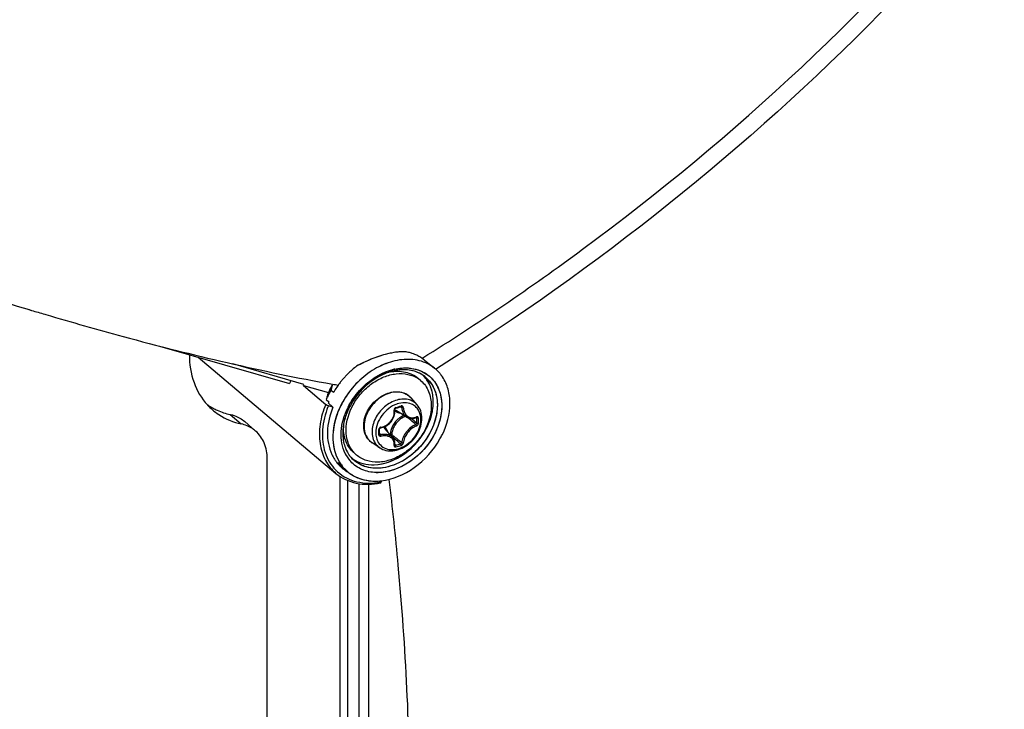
# Model space of a CAD drawing. Header units: millimetres. Extents: x 0 to 420, y 0 to 297.
# Tile 350 of 502: x 340 to 349, y 179 to 185. Entities that reach past the tile are written whole.
import ezdxf

# ---------------------------------------------------------------- set-up
doc = ezdxf.new("R2010")
doc.units = ezdxf.units.MM
doc.header["$LTSCALE"] = 23.1
doc.layers.get('0').update_dxf_attribs({"linetype": 'CONTINUOUS'})

msp = doc.modelspace()

# ---------------------------------------------------------------- linework, layer by layer
at = {"color": 7, "linetype": 'CONTINUOUS'}
for p, q in [((339.9403, 182.3719), (339.9643, 182.3647)), ((339.9406, 182.3717), (339.9647, 182.3644)), ((340.0841, 182.3288), (340.0941, 182.3259)), ((341.135, 182.0373), (342.3255, 181.6936)), ((341.488, 181.9354), (342.7496, 180.8716)), ((343.5365, 181.9249), (343.5444, 181.9298)), ((343.5366, 181.9248), (343.5444, 181.9297)), ((343.5563, 181.9107), (343.6515, 181.8346)), ((342.4563, 181.6866), (341.8066, 181.8742)), ((343.6699, 181.829), (343.663, 181.8247)), ((343.6699, 181.829), (343.663, 181.8247)), ((343.1084, 181.7511), (343.1093, 181.7517)), ((343.1088, 181.7499), (343.1098, 181.7505)), ((343.5268, 181.72), (343.5018, 181.7417)), ((343.7248, 181.7545), (343.7231, 181.7571)), ((342.4525, 181.6777), (342.4563, 181.6866)), ((342.4525, 181.6777), (342.6804, 181.6119)), ((342.4525, 181.6777), (342.6553, 181.5037)), ((342.7145, 181.6774), (342.7111, 181.6635)), ((342.7153, 181.6794), (342.7145, 181.6774)), ((342.7702, 181.6798), (342.7695, 181.6788)), ((342.7706, 181.6796), (342.7698, 181.6786)), ((342.661, 181.5476), (342.6846, 181.5266)), ((342.6712, 181.5899), (342.6715, 181.5909)), ((342.6712, 181.5899), (342.6716, 181.5908)), ((342.6712, 181.5899), (342.6716, 181.5908)), ((342.6712, 181.5899), (342.6716, 181.5908)), ((342.7043, 181.6351), (342.7279, 181.6141)), ((342.7285, 181.6151), (342.7279, 181.6141)), ((342.7285, 181.6151), (342.7279, 181.6141)), ((342.9638, 181.6285), (342.9671, 181.6322)), ((343.4917, 181.5001), (343.4364, 181.5626)), ((342.6852, 181.5177), (342.6779, 181.5172)), ((342.7208, 181.479), (342.6779, 181.5172)), ((342.7208, 181.479), (342.6802, 181.4907)), ((342.6852, 181.5177), (342.6812, 181.5174)), ((343.2878, 181.4562), (343.2879, 181.4576)), ((343.2879, 181.4576), (343.2881, 181.4592)), ((343.2881, 181.4592), (343.2886, 181.4607)), ((343.2886, 181.4607), (343.2892, 181.4622)), ((343.2892, 181.4622), (343.2901, 181.4637)), ((343.2901, 181.4637), (343.2911, 181.465)), ((343.2911, 181.465), (343.2922, 181.4662)), ((343.2922, 181.4662), (343.2935, 181.4672)), ((343.2935, 181.4672), (343.2948, 181.468)), ((343.2948, 181.468), (343.2961, 181.4686)), ((343.2961, 181.4686), (343.2966, 181.4688)), ((343.2966, 181.4688), (343.3115, 181.4729)), ((343.3083, 181.507), (343.308, 181.5069)), ((343.3083, 181.507), (343.308, 181.5069)), ((343.3115, 181.4729), (343.3203, 181.4754)), ((343.3203, 181.4754), (343.3292, 181.478)), ((343.3292, 181.478), (343.344, 181.4824)), ((343.3408, 181.4815), (343.352, 181.4755)), ((343.3429, 181.4804), (343.3458, 181.4788)), ((343.344, 181.4824), (343.3446, 181.4826)), ((343.3446, 181.4826), (343.3456, 181.4827)), ((343.3456, 181.4827), (343.3465, 181.4827)), ((343.3465, 181.4827), (343.3473, 181.4824)), ((343.3473, 181.4824), (343.3476, 181.4823)), ((341.7828, 181.4108), (341.8828, 181.3241)), ((343.2643, 181.3588), (343.2711, 181.3702)), ((343.2711, 181.3702), (343.2768, 181.3822)), ((343.2768, 181.3822), (343.2815, 181.3945)), ((343.2815, 181.3945), (343.285, 181.4071)), ((343.285, 181.4071), (343.2874, 181.4199)), ((343.2874, 181.4199), (343.2887, 181.4328)), ((343.2887, 181.4457), (343.2878, 181.4562)), ((343.2887, 181.4328), (343.2887, 181.4457)), ((343.3978, 181.3863), (343.3049, 181.4439)), ((343.3977, 181.3864), (343.4014, 181.3842)), ((343.4014, 181.3842), (343.4098, 181.3801)), ((343.4098, 181.3801), (343.4187, 181.3771)), ((343.4187, 181.3771), (343.4279, 181.375)), ((343.4279, 181.375), (343.4374, 181.3739)), ((343.4374, 181.3739), (343.4472, 181.3739)), ((343.4381, 181.3739), (343.4405, 181.372)), ((343.4472, 181.3739), (343.4571, 181.375)), ((343.4571, 181.375), (343.4671, 181.3771)), ((343.4671, 181.3771), (343.4771, 181.3802)), ((343.4771, 181.3802), (343.4845, 181.3832)), ((343.4816, 181.3821), (343.4887, 181.3784)), ((343.4854, 181.3839), (343.4845, 181.3832)), ((343.4845, 181.3832), (343.4858, 181.3837)), ((343.4858, 181.3837), (343.4864, 181.3837)), ((341.9146, 181.3459), (342.0146, 181.2593)), ((343.1483, 181.2779), (343.1484, 181.2787)), ((343.1484, 181.2592), (343.1483, 181.2779)), ((343.1484, 181.2787), (343.1486, 181.28)), ((343.1486, 181.28), (343.1491, 181.2814)), ((343.1491, 181.2814), (343.1498, 181.2828)), ((343.1498, 181.2828), (343.1507, 181.2841)), ((343.1507, 181.2841), (343.1518, 181.2854)), ((343.1518, 181.2854), (343.153, 181.2865)), ((343.153, 181.2865), (343.1544, 181.2874)), ((343.1544, 181.2874), (343.1558, 181.2882)), ((343.1558, 181.2882), (343.1572, 181.2888)), ((343.1572, 181.2888), (343.1587, 181.2892)), ((343.1587, 181.2892), (343.1591, 181.2893)), ((343.1591, 181.2893), (343.1688, 181.2912)), ((343.1688, 181.2912), (343.1815, 181.2947)), ((343.1815, 181.2947), (343.1938, 181.2993)), ((343.1938, 181.2993), (343.2058, 181.305)), ((343.27, 181.1975), (343.2, 181.2808)), ((343.2058, 181.305), (343.2173, 181.3118)), ((343.2173, 181.3118), (343.2282, 181.3195)), ((343.2282, 181.3195), (343.2385, 181.3282)), ((343.2385, 181.3282), (343.2479, 181.3376)), ((343.2479, 181.3376), (343.2566, 181.3479)), ((343.2566, 181.3479), (343.2643, 181.3588)), ((343.1483, 181.2306), (343.1485, 181.2541)), ((343.1483, 181.2302), (343.1483, 181.2306)), ((343.1484, 181.2294), (343.1483, 181.2302)), ((343.1485, 181.2541), (343.1484, 181.2592)), ((343.1484, 181.2375), (343.1577, 181.2251)), ((343.1487, 181.2287), (343.1484, 181.2294)), ((343.149, 181.2282), (343.1487, 181.2287)), ((343.2469, 181.2302), (343.2433, 181.2292)), ((343.2566, 181.2134), (343.29, 181.1851)), ((343.2747, 181.1912), (343.27, 181.1974)), ((343.2794, 181.1834), (343.2747, 181.1912)), ((343.1503, 181.1059), (343.0806, 181.1517)), ((343.2832, 181.175), (343.2794, 181.1834)), ((343.2861, 181.1661), (343.2832, 181.175)), ((343.2879, 181.1568), (343.2861, 181.1661)), ((343.2878, 181.1296), (343.2879, 181.1301)), ((343.2878, 181.1292), (343.2878, 181.1296)), ((343.2878, 181.1293), (343.2887, 181.1284)), ((343.2878, 181.1292), (343.2878, 181.1292)), ((343.2878, 181.1292), (343.2879, 181.1291)), ((343.2879, 181.1291), (343.2878, 181.1292)), ((343.2888, 181.1472), (343.2879, 181.1568)), ((343.2879, 181.1301), (343.2886, 181.1373)), ((343.2885, 181.1363), (343.2945, 181.1281)), ((343.2885, 181.1363), (343.2912, 181.1326)), ((343.2886, 181.1373), (343.2888, 181.1472)), ((343.2887, 181.1284), (343.2896, 181.1279)), ((342.9376, 181.0397), (342.9126, 181.0614)), ((342.1203, 176.2109), (342.1203, 181.0064)), ((342.7671, 180.9702), (342.8421, 180.8999)), ((342.7849, 180.8454), (342.7849, 177.8799)), ((342.8585, 178.3175), (342.8585, 180.8061)), ((342.9615, 178.2318), (342.9615, 180.7775)), ((343.0464, 180.7714), (343.0464, 178.2563)), ((343.1614, 180.8037), (343.1629, 180.804)), ((343.1614, 180.8036), (343.1628, 180.8037)), ((343.1615, 180.8036), (343.1628, 180.8037)), ((343.1616, 180.8039), (343.1629, 180.8041)), ((343.1629, 180.8041), (343.1629, 180.7941))]:
    msp.add_line(p, q, dxfattribs=at)
for centre, radius, start, end in [((349.8432, 215.2711), 34.3574, 253.29033, 253.49816), ((343.3198, 181.5902), 0.4005, 73.65406, 79.71494), ((343.324, 181.605), 0.3851, 71.23843, 73.62864), ((343.3275, 181.6152), 0.3743, 67.34363, 71.24492), ((343.3313, 181.6245), 0.3643, 64.2958, 67.33588), ((343.3341, 181.6303), 0.3578, 60.83662, 64.29563), ((343.3369, 181.6353), 0.3521, 57.33752, 60.83495), ((343.3392, 181.6389), 0.3478, 54.20076, 57.3352), ((343.3395, 181.6395), 0.3472, 51.37396, 57.33593), ((343.3402, 181.6403), 0.3461, 51.36713, 54.19768), ((343.4262, 181.2132), 0.8048, 131.05872, 132.32465), ((343.4167, 181.2244), 0.7901, 127.21991, 131.06862), ((343.6028, 180.6378), 1.3853, 115.76395, 118.64587), ((343.3955, 181.342), 0.4964, 102.35584, 103.39317), ((343.4345, 181.5629), 0.3477, 48.36175, 51.38144), ((343.4348, 181.5632), 0.3473, 48.3642, 51.39097), ((343.4329, 181.5613), 0.35, 41.21875, 48.34638), ((343.433, 181.5614), 0.3498, 41.21829, 48.34923), ((343.4354, 181.2039), 0.8179, 138.61797, 140.23014), ((343.4347, 181.2045), 0.817, 136.35992, 138.61857), ((343.432, 181.2071), 0.8132, 134.84869, 136.35979), ((343.4296, 181.2096), 0.8098, 132.32515, 134.84893), ((343.4564, 181.1987), 0.6529, 122.20852, 124.48306), ((343.3217, 181.3996), 0.4079, 100.97144, 101.3471), ((343.3604, 181.5278), 0.2542, 49.1138, 56.51182), ((343.3487, 181.5651), 0.2837, 42.65384, 45.69266), ((343.3491, 181.5655), 0.2832, 42.60211, 45.58475), ((343.3478, 181.5643), 0.2849, 42.00251, 42.65523), ((343.3482, 181.5647), 0.2844, 41.99938, 42.60345), ((343.3453, 181.5622), 0.2882, 34.71844, 41.98672), ((343.3826, 181.5329), 0.2877, 34.74605, 51.27615), ((343.4299, 181.5586), 0.354, 39.52411, 41.22544), ((343.43, 181.5587), 0.3538, 39.52175, 41.22413), ((343.4265, 181.5559), 0.3583, 34.72676, 39.51368), ((343.4268, 181.5561), 0.358, 34.72156, 39.51728), ((343.4233, 181.5536), 0.3623, 34.16445, 34.73339), ((343.4239, 181.554), 0.3616, 34.16025, 34.72678), ((343.4225, 181.5531), 0.3632, 33.67121, 34.16448), ((343.0884, 181.4576), 0.7986, 160.68571, 162.80725), ((343.2442, 181.3626), 0.6165, 149.08064, 157.71362), ((343.2407, 181.3624), 0.6133, 150.74934, 156.83355), ((343.2466, 181.3594), 0.6199, 149.14201, 156.08799), ((355.3113, 178.6296), 12.9603, 166.462, 166.59096), ((343.2585, 181.3528), 0.6335, 149.17312, 150.77515), ((345.5191, 197.5319), 16.0889, 259.97047, 260.16445), ((343.412, 181.2197), 0.7897, 147.89268, 149.9534), ((343.4119, 181.2198), 0.7895, 147.89266, 149.95336), ((343.4225, 181.2132), 0.802, 146.16334, 147.89429), ((343.4224, 181.2132), 0.8019, 146.16314, 147.89427), ((343.4285, 181.2092), 0.8092, 144.52481, 146.16403), ((343.4308, 181.2075), 0.8121, 144.0632, 144.43583), ((343.4308, 181.2076), 0.812, 144.06333, 144.43584), ((343.4316, 181.2069), 0.8131, 142.38471, 144.06306), ((343.4316, 181.207), 0.813, 142.38463, 144.06321), ((343.4336, 181.2054), 0.8156, 140.22943, 142.38374), ((343.5291, 181.1228), 0.8235, 138.07399, 138.89063), ((353.8736, 178.876), 11.5265, 166.38196, 166.59805), ((343.3451, 181.2629), 0.741, 154.90576, 157.4038), ((343.224, 181.3714), 0.5945, 157.76332, 158.33907), ((343.2216, 181.3709), 0.5924, 156.12264, 158.20873), ((343.2193, 181.3719), 0.5899, 156.86327, 158.21106), ((343.3696, 181.2512), 0.7681, 150.0152, 154.89265), ((343.4807, 181.1637), 0.6952, 138.04167, 152.84659), ((343.4937, 181.1533), 0.7118, 137.71544, 137.90983), ((343.3211, 181.4605), 0.1539, 50.53518, 52.38989), ((343.3213, 181.4607), 0.1537, 47.20358, 50.53486), ((343.3207, 181.4602), 0.1545, 41.53019, 47.1948), ((341.9888, 181.8803), 0.5643, 222.52641, 229.10461), ((341.8942, 181.9753), 0.5743, 236.0144, 242.11942), ((343.3547, 181.2477), 0.7258, 157.40111, 158.29077), ((343.4442, 181.1833), 0.6538, 153.26306, 156.15192), ((343.4369, 181.187), 0.6456, 154.36217, 155.86036), ((343.4398, 181.1856), 0.6488, 153.67762, 154.36295), ((343.4427, 181.1842), 0.652, 153.18809, 153.67746), ((343.4461, 181.1825), 0.6558, 152.91998, 153.18831), ((343.4243, 181.1988), 0.6182, 153.67667, 155.36641), ((343.4282, 181.1967), 0.6227, 153.68606, 155.34026), ((343.4413, 181.1903), 0.6372, 151.52143, 153.68459), ((343.4347, 181.1936), 0.6299, 151.50629, 153.67176), ((343.3522, 181.5202), 0.0898, 224.14979, 225.13489), ((342.7666, 183.4083), 2.0045, 285.39308, 286.80749), ((343.3874, 181.277), 0.2433, 109.04209, 109.22932), ((343.3525, 181.5205), 0.0901, 225.16768, 238.19258), ((343.4534, 181.2185), 0.202, 114.0645, 126.40526), ((335.3008, 171.8122), 12.5417, 49.56104, 49.72441), ((335.4574, 171.8756), 12.4061, 49.65654, 49.94798), ((343.443, 181.4866), 0.1071, 290.31697, 292.26307), ((343.4418, 181.4896), 0.1103, 292.2624, 294.07545), ((342.0234, 181.3546), 1.4654, 0.00233, 0.92882), ((342.0251, 181.3537), 1.4783, 0.0024, 0.92888), ((343.2987, 181.2345), 0.4872, 171.28872, 173.5664), ((343.2893, 181.2355), 0.4778, 172.64471, 173.57082), ((343.3001, 181.2341), 0.4887, 170.9637, 172.64109), ((343.2152, 181.2889), 0.3977, 177.18713, 179.98865), ((343.2257, 181.2885), 0.4082, 176.8493, 177.1979), ((343.1645, 181.2735), 0.0216, 99.06376, 106.76369), ((343.1309, 181.2229), 0.0902, 40.02572, 53.88647), ((343.4671, 181.2006), 0.2113, 135.09832, 148.10442), ((336.0359, 172.6736), 11.4092, 49.26308, 49.56466), ((342.072, 181.3546), 1.4168, 359.05537, 0.00295), ((342.0742, 181.3537), 1.4292, 359.05547, 0.00301), ((343.2253, 181.2255), 0.6004, 178.5059, 179.04267), ((341.0011, 181.2493), 2.1407, 0.00233, 0.64253), ((341.0811, 181.2493), 2.0607, 359.34524, 0.00194), ((343.1456, 181.2306), 0.00271, 351.60329, 359.32144), ((343.1157, 181.2225), 0.1114, 16.50857, 23.3442), ((350.9128, 190.3144), 11.8794, 229.89404, 230.16205), ((349.9644, 189.1772), 10.3986, 230.16047, 230.51372), ((343.0234, 181.5697), 0.7785, 330.51232, 333.67169), ((343.024, 181.5694), 0.7778, 330.51032, 333.66853), ((343.0373, 181.5627), 0.7629, 333.67772, 333.98992), ((343.0359, 181.5634), 0.7645, 333.67993, 333.98757), ((343.0382, 181.5623), 0.762, 333.98758, 334.25893), ((350.4029, 189.6067), 11.0235, 229.81565, 230.16603), ((342.9197, 182.5152), 1.4368, 285.12112, 287.07727), ((342.9203, 182.5133), 1.4495, 285.13021, 287.08635), ((343.0633, 181.2083), 0.3872, 204.81066, 209.69223), ((343.051, 181.2013), 0.3731, 209.69553, 214.69937), ((343.1155, 181.1908), 0.3128, 210.79009, 214.71405), ((343.1134, 181.1897), 0.3104, 211.08808, 222.74439), ((343.1092, 181.1866), 0.3052, 214.72363, 222.49614), ((343.1031, 181.2057), 0.286, 212.43965, 214.72904), ((343.0982, 181.2023), 0.28, 212.39215, 214.72205), ((343.0992, 181.203), 0.2813, 214.72695, 215.01924), ((343.1011, 181.2043), 0.2836, 214.73191, 215.05701), ((343.0938, 181.1991), 0.2746, 214.9928, 226.78066), ((343.0938, 181.1989), 0.2745, 215.00809, 226.75845), ((343.064, 181.2361), 0.2812, 231.40531, 232.58962), ((343.0638, 181.2359), 0.2809, 231.40635, 232.59351), ((343.0651, 181.2376), 0.2831, 232.5931, 236.29001), ((343.0649, 181.2373), 0.2827, 232.59693, 236.2885), ((343.1041, 181.2319), 0.2543, 221.70798, 229.09647), ((343.0424, 181.1953), 0.3626, 214.70744, 219.80798), ((343.0367, 181.1906), 0.3552, 219.81101, 226.829), ((343.0947, 181.1652), 0.3666, 210.74294, 214.71596), ((343.0921, 181.1636), 0.3635, 210.78957, 217.89314), ((343.0883, 181.1608), 0.3588, 214.72442, 217.88867), ((343.0354, 181.1895), 0.3535, 226.85279, 235.37143), ((343.0834, 181.1569), 0.3526, 217.87915, 226.80338), ((343.0832, 181.1568), 0.3524, 217.90723, 226.79837), ((342.929, 181.1234), 0.2319, 241.72631, 243.02772), ((343.0194, 181.1709), 0.3829, 228.08205, 228.32952), ((343.038, 181.1934), 0.3581, 235.38352, 240.52525), ((343.0798, 181.1534), 0.3475, 226.82444, 227.64699), ((343.0797, 181.1532), 0.3473, 226.82953, 227.64514), ((343.1293, 181.2806), 0.4017, 268.34759, 268.61366), ((343.1295, 181.2795), 0.4007, 268.32648, 268.5272), ((343.1295, 181.2884), 0.4095, 268.62064, 271.04232), ((343.1068, 181.3147), 0.514, 275.06638, 276.1134), ((343.0415, 181.3963), 0.6143, 280.78815, 281.39797), ((343.1066, 181.3162), 0.5156, 275.69496, 276.09811)]:
    msp.add_arc(centre, radius, start, end, dxfattribs=at)
for points, knots in [([(343.5444, 181.9297), (344.0444, 182.242), (345.9662, 183.5493), (347.6908, 185.1528), (348.7983, 186.4875)], [0, 0, 0, 0, 0.253674, 1, 1, 1, 1]), ([(348.8652, 186.3388), (348.5047, 185.9057), (346.9592, 184.2025), (345.1396, 182.7512), (343.6699, 181.829)], [0, 0, 0, 0, 0.245138, 1, 1, 1, 1]), ([(337.626, 183.1467), (337.8251, 183.0739), (338.5911, 182.7994), (339.3645, 182.5451), (339.9406, 182.3717)], [0, 0, 0, 0, 0.26054, 1, 1, 1, 1]), ([(340.0941, 182.3259), (340.3292, 182.2563), (341.1949, 182.0105), (342.0723, 181.8029), (342.7172, 181.6889)], [0, 0, 0, 0, 0.272413, 1, 1, 1, 1]), ([(341.408, 181.9583), (341.4081, 181.8723), (341.4331, 181.705), (341.5191, 181.5576), (341.5729, 181.4989)], [0, 0, 0, 0, 0.518998, 1, 1, 1, 1]), ([(343.5493, 181.8915), (343.5003, 181.9093), (343.3893, 181.9249), (343.2194, 181.8904), (343.0548, 181.8052), (342.959, 181.7206), (342.9159, 181.6725)], [0, 0, 0, 0, 0.221196, 0.463312, 0.725506, 1, 1, 1, 1]), ([(343.5495, 181.8915), (343.5005, 181.9092), (343.3895, 181.9249), (343.2197, 181.8905), (343.0552, 181.8055), (342.9595, 181.721), (342.9164, 181.673)], [0, 0, 0, 0, 0.221447, 0.463667, 0.725746, 1, 1, 1, 1]), ([(343.344, 181.9846), (343.2786, 181.9816), (343.1375, 181.9492), (343.0066, 181.8907), (342.9387, 181.8536)], [0, 0, 0, 0, 0.458598, 1, 1, 1, 1]), ([(343.3913, 181.9842), (343.3312, 181.9881), (343.1949, 181.9671), (343.0683, 181.9181), (343.0007, 181.8855)], [0, 0, 0, 0, 0.445321, 1, 1, 1, 1]), ([(343.3913, 181.9842), (343.3875, 181.9845), (343.3718, 181.9853), (343.356, 181.9851), (343.344, 181.9846)], [0, 0, 0, 0, 0.239646, 1, 1, 1, 1]), ([(343.0922, 181.7406), (343.132, 181.7674), (343.215, 181.8109), (343.3468, 181.8422), (343.4731, 181.8347), (343.5483, 181.802), (343.5799, 181.78)], [0, 0, 0, 0, 0.278081, 0.537427, 0.776316, 1, 1, 1, 1]), ([(343.1093, 181.7517), (343.1229, 181.7602), (343.1768, 181.7913), (343.2356, 181.8142), (343.2805, 181.8249)], [0, 0, 0, 0, 0.258207, 1, 1, 1, 1]), ([(343.5626, 181.7574), (343.5219, 181.7899), (343.4123, 181.8329), (343.298, 181.8177), (343.2414, 181.8002)], [0, 0, 0, 0, 0.467599, 1, 1, 1, 1]), ([(343.5122, 181.7892), (343.4735, 181.8082), (343.3818, 181.8293), (343.29, 181.815), (343.244, 181.801)], [0, 0, 0, 0, 0.472415, 1, 1, 1, 1]), ([(343.2892, 181.8269), (343.298, 181.8288), (343.3324, 181.8354), (343.3675, 181.8381), (343.3935, 181.8375)], [0, 0, 0, 0, 0.256535, 1, 1, 1, 1]), ([(343.3935, 181.8375), (343.4104, 181.8371), (343.4752, 181.8318), (343.5387, 181.8081), (343.5783, 181.7811)], [0, 0, 0, 0, 0.261575, 1, 1, 1, 1]), ([(342.8425, 181.2674), (342.8425, 181.3479), (342.881, 181.473), (342.9785, 181.6095), (343.0744, 181.6966), (343.1833, 181.7579), (343.2971, 181.7885), (343.407, 181.785), (343.4728, 181.7583), (343.5007, 181.7399)], [0, 0, 0, 0, 0.254142, 0.391, 0.527564, 0.659013, 0.781772, 0.894694, 1, 1, 1, 1]), ([(343.244, 181.801), (343.2071, 181.7898), (343.0591, 181.7255), (342.9394, 181.6014), (342.8811, 181.4941)], [0, 0, 0, 0, 0.240002, 1, 1, 1, 1]), ([(343.2414, 181.8002), (343.2047, 181.7889), (343.0578, 181.7243), (342.939, 181.6008), (342.8811, 181.4941)], [0, 0, 0, 0, 0.240208, 1, 1, 1, 1]), ([(343.244, 181.8001), (343.2904, 181.8091), (343.3624, 181.8103), (343.4488, 181.7801), (343.4856, 181.7558), (343.5018, 181.7417)], [0, 0, 0, 0, 0.520295, 0.763326, 1, 1, 1, 1]), ([(343.5823, 181.2933), (343.6023, 181.3339), (343.6328, 181.4169), (343.6458, 181.5442), (343.6235, 181.6615), (343.5839, 181.7279), (343.5595, 181.755)], [0, 0, 0, 0, 0.278014, 0.537515, 0.77657, 1, 1, 1, 1]), ([(343.5626, 181.7574), (343.5937, 181.7325), (343.6471, 181.6664), (343.6825, 181.5399), (343.6739, 181.3993), (343.6413, 181.3072), (343.619, 181.2623)], [0, 0, 0, 0, 0.222971, 0.459982, 0.719377, 1, 1, 1, 1]), ([(343.5783, 181.7811), (343.6146, 181.7563), (343.6782, 181.6875), (343.7228, 181.5497), (343.7162, 181.3946), (343.6807, 181.2928), (343.6561, 181.2431)], [0, 0, 0, 0, 0.223214, 0.459267, 0.718396, 1, 1, 1, 1]), ([(343.723, 181.2281), (343.7656, 181.3154), (343.8047, 181.4578), (343.7828, 181.6407), (343.7476, 181.7202), (343.7248, 181.7545)], [0, 0, 0, 0, 0.532629, 0.77421, 1, 1, 1, 1]), ([(342.9159, 181.6725), (342.8699, 181.6211), (342.792, 181.509), (342.7246, 181.323), (342.7148, 181.1387), (342.7515, 181.0251), (342.7796, 180.9778)], [0, 0, 0, 0, 0.275264, 0.538289, 0.780129, 1, 1, 1, 1]), ([(342.9086, 181.6642), (342.8971, 181.6511), (342.8533, 181.5975), (342.8162, 181.5384), (342.7933, 181.492)], [0, 0, 0, 0, 0.252116, 1, 1, 1, 1]), ([(343.619, 181.6969), (343.6468, 181.6567), (343.6839, 181.5561), (343.6745, 181.3906), (343.6089, 181.225), (343.4962, 181.0791), (343.3504, 180.9708), (343.1888, 180.914), (343.0302, 180.9181), (342.94, 180.9669), (342.9058, 180.999)], [0, 0, 0, 0, 0.111188, 0.234535, 0.369608, 0.510439, 0.648802, 0.777413, 0.893182, 1, 1, 1, 1]), ([(343.1, 180.951), (343.1877, 180.9539), (343.3697, 181.0213), (343.5353, 181.1926), (343.6175, 181.3635), (343.6452, 181.4953), (343.6362, 181.6206), (343.6038, 181.6951), (343.5822, 181.7263)], [0, 0, 0, 0, 0.247223, 0.518007, 0.65141, 0.777083, 0.892918, 1, 1, 1, 1]), ([(343.6561, 181.7037), (343.6792, 181.6703), (343.7137, 181.5904), (343.723, 181.4563), (343.6929, 181.3152), (343.604, 181.1328), (343.4259, 180.9507), (343.2305, 180.8806), (343.1369, 180.8789)], [0, 0, 0, 0, 0.107139, 0.223148, 0.349029, 0.482633, 0.753448, 1, 1, 1, 1]), ([(343.5268, 181.72), (343.542, 181.7069), (343.5697, 181.6764), (343.6107, 181.6019), (343.6219, 181.5362), (343.6219, 181.4924)], [0, 0, 0, 0, 0.238021, 0.481682, 1, 1, 1, 1]), ([(343.4151, 181.5825), (343.3988, 181.595), (343.3594, 181.6142), (343.2919, 181.6196), (343.2213, 181.6031), (343.1531, 181.5669), (343.0927, 181.514), (343.0311, 181.43), (343.0066, 181.3523), (343.0066, 181.3022)], [0, 0, 0, 0, 0.104897, 0.216899, 0.338904, 0.47012, 0.607003, 0.744549, 1, 1, 1, 1]), ([(343.0113, 181.3727), (343.0239, 181.4224), (343.075, 181.516), (343.1603, 181.58), (343.2077, 181.5995)], [0, 0, 0, 0, 0.499995, 1, 1, 1, 1]), ([(343.4223, 181.5443), (343.4046, 181.5497), (343.3659, 181.5547), (343.3064, 181.5453), (343.2472, 181.5204), (343.1737, 181.4689), (343.1037, 181.3804), (343.0794, 181.2925), (343.0794, 181.2502)], [0, 0, 0, 0, 0.108641, 0.225762, 0.35139, 0.483442, 0.751147, 1, 1, 1, 1]), ([(343.2077, 181.5995), (343.2283, 181.608), (343.2702, 181.62), (343.334, 181.6204), (343.3921, 181.6018), (343.4236, 181.577), (343.4364, 181.5626)], [0, 0, 0, 0, 0.270574, 0.524505, 0.765155, 1, 1, 1, 1]), ([(341.6257, 181.4677), (341.6378, 181.4613), (341.6881, 181.4369), (341.7417, 181.4197), (341.7828, 181.4108)], [0, 0, 0, 0, 0.246562, 1, 1, 1, 1]), ([(342.6553, 181.5037), (342.6311, 181.4452), (342.597, 181.3267), (342.5943, 181.1485), (342.6433, 180.9891), (342.7106, 180.9045), (342.7496, 180.8716)], [0, 0, 0, 0, 0.278776, 0.537067, 0.774938, 1, 1, 1, 1]), ([(342.6802, 181.4907), (342.6756, 181.4795), (342.6584, 181.4349), (342.6453, 181.3887), (342.6382, 181.3538)], [0, 0, 0, 0, 0.254494, 1, 1, 1, 1]), ([(342.6802, 181.4907), (342.6732, 181.4928), (342.6646, 181.4969), (342.6568, 181.5023), (342.6553, 181.5037)], [0, 0, 0, 0, 0.780939, 1, 1, 1, 1]), ([(342.7208, 181.479), (342.6916, 181.4068), (342.6568, 181.2601), (342.6827, 181.1089), (342.7118, 181.0458)], [0, 0, 0, 0, 0.528485, 1, 1, 1, 1]), ([(342.7933, 181.492), (342.7514, 181.4074), (342.6998, 181.2323), (342.7376, 181.0483), (342.7798, 180.9775)], [0, 0, 0, 0, 0.534142, 1, 1, 1, 1]), ([(343.6219, 181.4924), (343.6219, 181.4083), (343.5801, 181.2779), (343.4753, 181.138), (343.373, 181.0508), (343.2579, 180.9925), (343.1394, 180.9684), (343.0275, 180.9818), (342.9636, 181.0172), (342.9376, 181.0397)], [0, 0, 0, 0, 0.256473, 0.394543, 0.531644, 0.662632, 0.784011, 0.89531, 1, 1, 1, 1]), ([(343.3073, 181.5067), (343.2804, 181.4973), (343.2284, 181.4682), (343.1478, 181.3868), (343.1132, 181.3004), (343.1132, 181.2445)], [0, 0, 0, 0, 0.249772, 0.51087, 1, 1, 1, 1]), ([(343.2987, 181.4757), (343.2937, 181.4743), (343.2849, 181.4674), (343.2819, 181.4565), (343.2825, 181.4514)], [0, 0, 0, 0, 0.497141, 1, 1, 1, 1]), ([(343.2987, 181.4757), (343.2988, 181.4748), (343.2989, 181.4725), (343.2982, 181.4692), (343.2966, 181.4688)], [0, 0, 0, 0, 0.348, 1, 1, 1, 1]), ([(343.4411, 181.5062), (343.4215, 181.5148), (343.3757, 181.5234), (343.3306, 181.5147), (343.3083, 181.507)], [0, 0, 0, 0, 0.475966, 1, 1, 1, 1]), ([(343.3462, 181.4894), (343.3463, 181.4885), (343.3464, 181.4862), (343.3456, 181.4829), (343.344, 181.4824)], [0, 0, 0, 0, 0.339767, 1, 1, 1, 1]), ([(343.3653, 181.4753), (343.3651, 181.4798), (343.3618, 181.487), (343.3531, 181.4905), (343.3484, 181.4901), (343.3462, 181.4894)], [0, 0, 0, 0, 0.502703, 0.74499, 1, 1, 1, 1]), ([(343.352, 181.4755), (343.3519, 181.4762), (343.3514, 181.4789), (343.3494, 181.4813), (343.3476, 181.4823)], [0, 0, 0, 0, 0.264576, 1, 1, 1, 1]), ([(343.352, 181.4755), (343.353, 181.4572), (343.3605, 181.4226), (343.384, 181.3949), (343.3977, 181.3864)], [0, 0, 0, 0, 0.531229, 1, 1, 1, 1]), ([(343.3653, 181.4753), (343.363, 181.4746), (343.3585, 181.4742), (343.3539, 181.4746), (343.352, 181.4755)], [0, 0, 0, 0, 0.5364, 1, 1, 1, 1]), ([(343.3653, 181.4753), (343.3661, 181.4629), (343.3704, 181.4391), (343.3868, 181.4082), (343.4119, 181.3868), (343.4326, 181.3811), (343.4429, 181.3804)], [0, 0, 0, 0, 0.279104, 0.533854, 0.769255, 1, 1, 1, 1]), ([(343.4917, 181.5001), (343.4826, 181.5103), (343.4612, 181.5286), (343.4356, 181.5402), (343.4223, 181.5443)], [0, 0, 0, 0, 0.49562, 1, 1, 1, 1]), ([(343.5261, 181.3638), (343.5261, 181.3794), (343.5227, 181.4098), (343.5059, 181.4515), (343.4783, 181.4852), (343.454, 181.5005), (343.4411, 181.5062)], [0, 0, 0, 0, 0.267263, 0.518158, 0.759229, 1, 1, 1, 1]), ([(343.536, 181.3749), (343.536, 181.398), (343.5293, 181.4434), (343.5063, 181.4836), (343.4917, 181.5001)], [0, 0, 0, 0, 0.512429, 1, 1, 1, 1]), ([(341.6193, 181.4538), (341.6377, 181.4379), (341.7162, 181.3782), (341.8103, 181.3399), (341.8828, 181.3241)], [0, 0, 0, 0, 0.246653, 1, 1, 1, 1]), ([(341.7828, 181.4108), (341.7952, 181.4081), (341.8426, 181.3949), (341.8869, 181.3699), (341.9146, 181.3459)], [0, 0, 0, 0, 0.256846, 1, 1, 1, 1]), ([(342.8468, 181.0307), (342.8126, 181.0881), (342.7793, 181.2353), (342.8155, 181.378), (342.8463, 181.4476)], [0, 0, 0, 0, 0.467422, 1, 1, 1, 1]), ([(342.8476, 181.0294), (342.8127, 181.0872), (342.7789, 181.2364), (342.8163, 181.3806), (342.8478, 181.451)], [0, 0, 0, 0, 0.466899, 1, 1, 1, 1]), ([(342.8623, 181.4565), (342.8568, 181.4444), (342.8368, 181.3967), (342.8229, 181.3463), (342.8171, 181.3083)], [0, 0, 0, 0, 0.257036, 1, 1, 1, 1]), ([(342.8623, 181.4565), (342.8569, 181.4446), (342.8371, 181.3977), (342.8234, 181.3482), (342.8175, 181.3109)], [0, 0, 0, 0, 0.25723, 1, 1, 1, 1]), ([(343.003, 181.3079), (343.003, 181.3132), (343.0037, 181.335), (343.0073, 181.3567), (343.0113, 181.3727)], [0, 0, 0, 0, 0.244438, 1, 1, 1, 1]), ([(343.1503, 181.1059), (343.1674, 181.0946), (343.2072, 181.0783), (343.2728, 181.0756), (343.3396, 181.0929), (343.4027, 181.1278), (343.4578, 181.1775), (343.5141, 181.256), (343.536, 181.3282), (343.536, 181.3749)], [0, 0, 0, 0, 0.11076, 0.226584, 0.349536, 0.479279, 0.613227, 0.747471, 1, 1, 1, 1]), ([(343.1611, 181.2948), (343.1788, 181.2977), (343.2139, 181.3108), (343.2556, 181.348), (343.2811, 181.3972), (343.2846, 181.434), (343.2825, 181.4514)], [0, 0, 0, 0, 0.24849, 0.504031, 0.757203, 1, 1, 1, 1]), ([(343.3335, 181.3811), (343.3255, 181.3753), (343.2956, 181.3499), (343.2723, 181.3165), (343.261, 181.2895)], [0, 0, 0, 0, 0.251119, 1, 1, 1, 1]), ([(343.2825, 181.4513), (343.2839, 181.4518), (343.2861, 181.4525), (343.288, 181.4546), (343.2879, 181.4555)], [0, 0, 0, 0, 0.63264, 1, 1, 1, 1]), ([(343.2886, 181.4438), (343.2919, 181.4414), (343.3059, 181.4324), (343.3222, 181.4272), (343.3345, 181.4254)], [0, 0, 0, 0, 0.245283, 1, 1, 1, 1]), ([(343.385, 181.3943), (343.3788, 181.392), (343.3541, 181.3808), (343.332, 181.3642), (343.3175, 181.3497)], [0, 0, 0, 0, 0.242416, 1, 1, 1, 1]), ([(343.4429, 181.3804), (343.446, 181.3802), (343.4586, 181.3801), (343.4712, 181.3829), (343.4802, 181.3862)], [0, 0, 0, 0, 0.242499, 1, 1, 1, 1]), ([(343.4868, 181.3889), (343.4868, 181.3884), (343.4868, 181.3866), (343.4863, 181.3847), (343.4854, 181.3839)], [0, 0, 0, 0, 0.296838, 1, 1, 1, 1]), ([(343.4887, 181.3784), (343.4887, 181.3789), (343.4886, 181.3809), (343.4875, 181.383), (343.4863, 181.3837)], [0, 0, 0, 0, 0.295427, 1, 1, 1, 1]), ([(343.5032, 181.3777), (343.5032, 181.3817), (343.5008, 181.3884), (343.4927, 181.3908), (343.4887, 181.3897), (343.4868, 181.3889)], [0, 0, 0, 0, 0.500392, 0.734456, 1, 1, 1, 1]), ([(343.5032, 181.3777), (343.5009, 181.3767), (343.4958, 181.3761), (343.4907, 181.377), (343.4887, 181.3784)], [0, 0, 0, 0, 0.520163, 1, 1, 1, 1]), ([(342.0146, 181.2593), (342.0054, 181.2673), (341.9661, 181.2971), (341.9191, 181.3163), (341.8828, 181.3241)], [0, 0, 0, 0, 0.246646, 1, 1, 1, 1]), ([(342.8145, 181.2891), (342.8097, 181.2465), (342.8113, 181.1635), (342.8409, 181.0851), (342.8617, 181.0523)], [0, 0, 0, 0, 0.524814, 1, 1, 1, 1]), ([(342.8145, 181.289), (342.8097, 181.2464), (342.8113, 181.1634), (342.841, 181.085), (342.8617, 181.0523)], [0, 0, 0, 0, 0.525041, 1, 1, 1, 1]), ([(342.9126, 181.0614), (342.8974, 181.0745), (342.8698, 181.105), (342.8288, 181.1795), (342.8175, 181.2452), (342.8175, 181.289)], [0, 0, 0, 0, 0.238021, 0.481682, 1, 1, 1, 1]), ([(343.0806, 181.1517), (343.0684, 181.1597), (343.0459, 181.1793), (343.0123, 181.23), (343.003, 181.277), (343.003, 181.3079)], [0, 0, 0, 0, 0.241984, 0.486768, 1, 1, 1, 1]), ([(343.0066, 181.3022), (343.0066, 181.2722), (343.0154, 181.2268), (343.0476, 181.178), (343.069, 181.1593), (343.0806, 181.1517)], [0, 0, 0, 0, 0.517982, 0.760912, 1, 1, 1, 1]), ([(343.1, 180.951), (343.1976, 180.9543), (343.3985, 181.036), (343.5351, 181.1981), (343.5823, 181.2933)], [0, 0, 0, 0, 0.478838, 1, 1, 1, 1]), ([(343.1371, 181.155), (343.1476, 181.1382), (343.1765, 181.1085), (343.2366, 181.0869), (343.3043, 181.09), (343.3724, 181.1159), (343.4346, 181.1614), (343.4995, 181.2391), (343.5261, 181.3149), (343.5261, 181.3638)], [0, 0, 0, 0, 0.105488, 0.213714, 0.331476, 0.460622, 0.598286, 0.738716, 1, 1, 1, 1]), ([(343.1583, 181.2942), (343.1536, 181.2928), (343.1454, 181.2873), (343.1416, 181.2778), (343.1417, 181.2733)], [0, 0, 0, 0, 0.515676, 1, 1, 1, 1]), ([(343.1417, 181.2733), (343.1426, 181.2735), (343.1451, 181.2741), (343.1483, 181.2761), (343.1483, 181.2779)], [0, 0, 0, 0, 0.335626, 1, 1, 1, 1]), ([(343.1611, 181.2948), (343.1611, 181.2935), (343.161, 181.2916), (343.1599, 181.2894), (343.1591, 181.2893)], [0, 0, 0, 0, 0.650306, 1, 1, 1, 1]), ([(343.2179, 181.2666), (343.2166, 181.2698), (343.2106, 181.282), (343.2022, 181.2929), (343.1948, 181.2998)], [0, 0, 0, 0, 0.255247, 1, 1, 1, 1]), ([(343.261, 181.2895), (343.2589, 181.2846), (343.2518, 181.2655), (343.2477, 181.2453), (343.2469, 181.2302)], [0, 0, 0, 0, 0.258896, 1, 1, 1, 1]), ([(343.2878, 181.3122), (343.2837, 181.3056), (343.2695, 181.2797), (343.2612, 181.2502), (343.26, 181.2284)], [0, 0, 0, 0, 0.261592, 1, 1, 1, 1]), ([(343.4814, 181.3185), (343.4647, 181.3124), (343.432, 181.2931), (343.3919, 181.2525), (343.3629, 181.2044), (343.3531, 181.1687), (343.352, 181.1518)], [0, 0, 0, 0, 0.24174, 0.507568, 0.769195, 1, 1, 1, 1]), ([(343.4868, 181.306), (343.4712, 181.3001), (343.4407, 181.2818), (343.4032, 181.2437), (343.3759, 181.1986), (343.3665, 181.1653), (343.3653, 181.1495)], [0, 0, 0, 0, 0.241461, 0.507728, 0.769702, 1, 1, 1, 1]), ([(343.4814, 181.3185), (343.4824, 181.319), (343.4866, 181.322), (343.4888, 181.3274), (343.4887, 181.3312)], [0, 0, 0, 0, 0.233629, 1, 1, 1, 1]), ([(343.4868, 181.306), (343.487, 181.3096), (343.4854, 181.3144), (343.4822, 181.3179), (343.4814, 181.3185)], [0, 0, 0, 0, 0.766459, 1, 1, 1, 1]), ([(343.4868, 181.306), (343.489, 181.3069), (343.4976, 181.3123), (343.5031, 181.3225), (343.5032, 181.3302)], [0, 0, 0, 0, 0.2401, 1, 1, 1, 1]), ([(343.5032, 181.3302), (343.5009, 181.3291), (343.4957, 181.3286), (343.4906, 181.3298), (343.4887, 181.3312)], [0, 0, 0, 0, 0.516682, 1, 1, 1, 1]), ([(342.1203, 181.0064), (342.1203, 181.055), (342.1045, 181.15), (342.0485, 181.2299), (342.0146, 181.2593)], [0, 0, 0, 0, 0.519997, 1, 1, 1, 1]), ([(342.625, 181.2355), (342.6239, 181.1687), (342.6432, 181.0381), (342.7178, 180.9271), (342.7636, 180.886)], [0, 0, 0, 0, 0.520646, 1, 1, 1, 1]), ([(342.9143, 181.0627), (342.8908, 181.0891), (342.8533, 181.1549), (342.8425, 181.2292), (342.8425, 181.2674)], [0, 0, 0, 0, 0.481107, 1, 1, 1, 1]), ([(343.619, 181.2623), (343.5836, 181.1906), (343.486, 181.0619), (343.2919, 180.9364), (343.1081, 180.9073), (342.9804, 180.9431), (342.9279, 180.9782), (342.9058, 180.999)], [0, 0, 0, 0, 0.277344, 0.546146, 0.78549, 0.894711, 1, 1, 1, 1]), ([(343.0794, 181.2502), (343.0794, 181.2429), (343.0807, 181.2151), (343.0878, 181.1873), (343.0965, 181.1687)], [0, 0, 0, 0, 0.261199, 1, 1, 1, 1]), ([(343.1132, 181.2445), (343.1132, 181.2284), (343.1168, 181.197), (343.1291, 181.1678), (343.1371, 181.155)], [0, 0, 0, 0, 0.516185, 1, 1, 1, 1]), ([(343.6561, 181.2431), (343.604, 181.1378), (343.4518, 180.9599), (343.226, 180.8762), (343.1192, 180.879)], [0, 0, 0, 0, 0.523715, 1, 1, 1, 1]), ([(343.1417, 181.2258), (343.1416, 181.2236), (343.1425, 181.2191), (343.1487, 181.2119), (343.1565, 181.211), (343.1611, 181.212)], [0, 0, 0, 0, 0.245151, 0.483798, 1, 1, 1, 1]), ([(343.1417, 181.2258), (343.1425, 181.2259), (343.1451, 181.2265), (343.148, 181.2284), (343.1483, 181.2302)], [0, 0, 0, 0, 0.321323, 1, 1, 1, 1]), ([(343.149, 181.2282), (343.1499, 181.227), (343.1527, 181.225), (343.1561, 181.2248), (343.1577, 181.2251)], [0, 0, 0, 0, 0.481798, 1, 1, 1, 1]), ([(343.27, 181.1975), (343.2642, 181.2044), (343.2495, 181.2165), (343.2219, 181.2271), (343.1904, 181.2303), (343.1687, 181.2275), (343.1577, 181.2251)], [0, 0, 0, 0, 0.222882, 0.461558, 0.720944, 1, 1, 1, 1]), ([(343.1611, 181.212), (343.161, 181.2144), (343.1603, 181.2189), (343.1588, 181.2233), (343.1577, 181.2251)], [0, 0, 0, 0, 0.526671, 1, 1, 1, 1]), ([(343.2733, 181.1765), (343.2686, 181.1844), (343.2553, 181.199), (343.2279, 181.2123), (343.1953, 181.217), (343.1726, 181.2145), (343.1611, 181.212)], [0, 0, 0, 0, 0.221381, 0.457911, 0.717649, 1, 1, 1, 1]), ([(343.247, 181.2303), (343.2493, 181.2308), (343.2538, 181.2309), (343.2583, 181.2296), (343.26, 181.2284)], [0, 0, 0, 0, 0.526419, 1, 1, 1, 1]), ([(343.247, 181.2303), (343.247, 181.2297), (343.2471, 181.2273), (343.2476, 181.225), (343.2483, 181.2233)], [0, 0, 0, 0, 0.234277, 1, 1, 1, 1]), ([(343.2525, 181.2182), (343.2554, 181.2197), (343.2586, 181.2232), (343.2599, 181.2274), (343.26, 181.2284)], [0, 0, 0, 0, 0.762591, 1, 1, 1, 1]), ([(343.0965, 181.1687), (343.1024, 181.1559), (343.1176, 181.1321), (343.1388, 181.1134), (343.1503, 181.1059)], [0, 0, 0, 0, 0.504391, 1, 1, 1, 1]), ([(343.1628, 180.8037), (343.2709, 180.8156), (343.4884, 180.9101), (343.6434, 181.0844), (343.7011, 181.1865)], [0, 0, 0, 0, 0.481169, 1, 1, 1, 1]), ([(343.1628, 180.8037), (343.2709, 180.8156), (343.4883, 180.9101), (343.6433, 181.0844), (343.7011, 181.1865)], [0, 0, 0, 0, 0.481035, 1, 1, 1, 1]), ([(343.2825, 181.1256), (343.2837, 181.1345), (343.2837, 181.1523), (343.2776, 181.1692), (343.2733, 181.1765)], [0, 0, 0, 0, 0.513521, 1, 1, 1, 1]), ([(343.2825, 181.1256), (343.2823, 181.1237), (343.2825, 181.1197), (343.2876, 181.113), (343.2947, 181.113), (343.2987, 181.1141)], [0, 0, 0, 0, 0.250198, 0.477776, 1, 1, 1, 1]), ([(343.2825, 181.1256), (343.2832, 181.1258), (343.2855, 181.1265), (343.2876, 181.1284), (343.2879, 181.1301)], [0, 0, 0, 0, 0.303916, 1, 1, 1, 1]), ([(343.2896, 181.1279), (343.2899, 181.1278), (343.2916, 181.1274), (343.2933, 181.1277), (343.2945, 181.1281)], [0, 0, 0, 0, 0.220787, 1, 1, 1, 1]), ([(343.2987, 181.1141), (343.299, 181.1166), (343.2982, 181.1216), (343.2961, 181.1263), (343.2945, 181.1281)], [0, 0, 0, 0, 0.510568, 1, 1, 1, 1]), ([(343.3416, 181.1417), (343.3429, 181.142), (343.3474, 181.1439), (343.3515, 181.1482), (343.352, 181.1518)], [0, 0, 0, 0, 0.265099, 1, 1, 1, 1]), ([(343.3462, 181.1278), (343.3465, 181.1303), (343.3456, 181.1354), (343.3434, 181.14), (343.3416, 181.1417)], [0, 0, 0, 0, 0.50766, 1, 1, 1, 1]), ([(343.3462, 181.1278), (343.3487, 181.1286), (343.3575, 181.1329), (343.3648, 181.1422), (343.3653, 181.1495)], [0, 0, 0, 0, 0.257299, 1, 1, 1, 1]), ([(343.3653, 181.1496), (343.362, 181.1484), (343.3568, 181.1486), (343.3528, 181.1511), (343.352, 181.1518)], [0, 0, 0, 0, 0.768189, 1, 1, 1, 1]), ([(343.1178, 180.879), (343.0734, 180.8803), (342.986, 180.8975), (342.9127, 180.9493), (342.8842, 180.9804)], [0, 0, 0, 0, 0.512624, 1, 1, 1, 1]), ([(342.908, 181.0021), (342.9351, 180.9841), (342.9977, 180.9565), (343.0655, 180.9499), (343.1, 180.951)], [0, 0, 0, 0, 0.485534, 1, 1, 1, 1]), ([(342.7496, 180.8716), (342.8021, 180.8274), (342.9377, 180.7639), (343.0852, 180.7685), (343.1581, 180.7834)], [0, 0, 0, 0, 0.479551, 1, 1, 1, 1]), ([(342.7648, 180.8849), (342.814, 180.8411), (342.9434, 180.7769), (343.0858, 180.7794), (343.1565, 180.7928)], [0, 0, 0, 0, 0.477865, 1, 1, 1, 1]), ([(342.8457, 180.8965), (342.8852, 180.8605), (342.9865, 180.8049), (343.1005, 180.7975), (343.1578, 180.8032)], [0, 0, 0, 0, 0.481831, 1, 1, 1, 1]), ([(342.8457, 180.8965), (342.8846, 180.8611), (342.9838, 180.806), (343.0958, 180.7977), (343.1521, 180.8026)], [0, 0, 0, 0, 0.482309, 1, 1, 1, 1]), ([(343.1581, 180.7834), (343.1607, 180.7839), (343.1627, 180.7889), (343.1629, 180.7927), (343.1629, 180.7941)], [0, 0, 0, 0, 0.659026, 1, 1, 1, 1]), ([(343.2334, 180.8163), (343.2647, 180.5548), (343.3723, 179.5407), (343.4239, 178.5203), (343.4239, 177.7639)], [0, 0, 0, 0, 0.258242, 1, 1, 1, 1])]:
    msp.add_open_spline(points, degree=3, knots=knots, dxfattribs=at)
for points in [[(343.6515, 181.8346), (343.621, 181.8589), (343.586, 181.8783), (343.5493, 181.8915)], [(343.6515, 181.8346), (343.6211, 181.8589), (343.5861, 181.8782), (343.5495, 181.8915)], [(342.9671, 181.6322), (343.0042, 181.673), (343.0464, 181.7098), (343.0922, 181.7406)], [(343.5626, 181.7574), (343.547, 181.7698), (343.53, 181.7805), (343.5122, 181.7892)], [(343.5799, 181.78), (343.6094, 181.7595), (343.6356, 181.7332), (343.6561, 181.7037)], [(342.8604, 181.4774), (342.8882, 181.5327), (342.924, 181.5845), (342.9655, 181.6304)], [(342.6382, 181.3538), (342.6307, 181.3167), (342.6261, 181.2789), (342.6251, 181.2411)], [(342.7822, 180.9437), (342.7938, 180.9345), (342.8062, 180.9262), (342.8192, 180.9192)]]:
    msp.add_open_spline(points, degree=3, dxfattribs=at)

doc.saveas('drawing.dxf')
